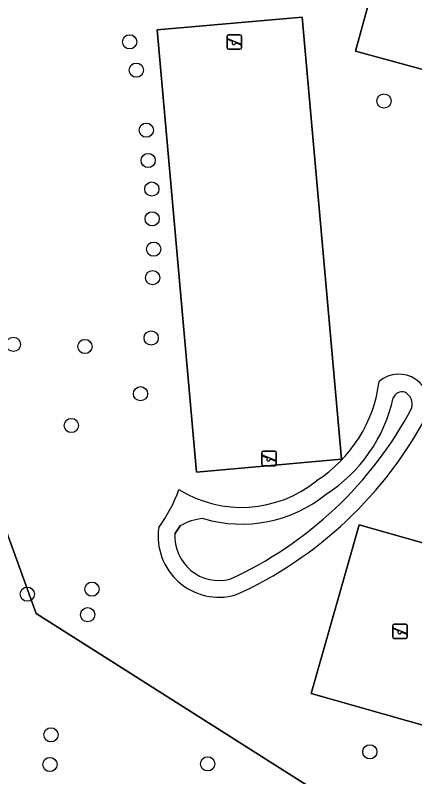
# Model space of a CAD drawing. Extents: x 163008 to 163854, y 382777 to 383982.
# Drawn here: x 163099.4 to 163126.9, y 383806.6 to 383858.9 of the extents above; entities that cross this region are included whole.
import ezdxf

# ---------------------------------------------------------------- set-up
doc = ezdxf.new("R2010")
doc.units = 0
for name, color, linetype in [('IMGEO_Boom', 7, 'Continuous'), ('IMGEO_Groenvoorziening', 7, 'Continuous'), ('IMGEO_Loofbos', 7, 'Continuous'), ('IMGEO_Speelvoorziening', 7, 'Continuous'), ('IMGEO_Terreindeel_zand', 7, 'Continuous'), ('IMGEO_Voetpad_halfverhard', 7, 'Continuous')]:
    doc.layers.add(name, color=color, linetype=linetype)

msp = doc.modelspace()

# ---------------------------------------------------------------- linework, layer by layer
at = {"layer": 'IMGEO_Boom'}
for centre in [(163107.277, 383857.089), (163107.737, 383855.136), (163124.76, 383853.019), (163108.422, 383851.018), (163108.551, 383848.934), (163108.801, 383846.967), (163108.824, 383844.922), (163108.929, 383842.835), (163108.856, 383840.877), (163099.286, 383836.295), (163108.758, 383836.733), (163104.208, 383836.146), (163108.025, 383832.898), (163103.27, 383830.715), (163100.243, 383819.126), (163104.688, 383819.465), (163104.393, 383817.711), (163101.869, 383809.458), (163123.785, 383808.286), (163101.798, 383807.42), (163112.64, 383807.461)]:
    msp.add_circle(centre, 0.489, dxfattribs=at)
at = {"layer": 'IMGEO_Groenvoorziening'}
for points in [[(163092.157, 383895.608), (163084.372, 383886.793), (163082.541, 383885.534), (163084.876, 383881.1), (163086.118, 383877.989), (163087.829, 383872.409), (163088.44, 383869.28), (163092.069, 383851.423), (163094.059, 383838.222), (163096.364, 383830.134), (163100.848, 383817.807), (163121.342, 383804.817), (163124.091, 383801.169), (163124.731, 383800.733), (163127.108, 383799.113), (163138.66, 383841.082), (163139.242, 383840.936), (163142.066, 383851.198), (163122.803, 383856.434), (163130.777, 383885.495)], [(163110.74, 383823.815), (163110.391, 383823.281)], [(163110.391, 383823.281), (163110.74, 383823.815)]]:
    msp.add_lwpolyline(points, dxfattribs=at)
for points in [[(163109.181, 383857.9), (163111.876, 383827.514), (163121.836, 383828.397), (163119.142, 383858.783)], [(163119.142, 383858.783), (163121.836, 383828.397), (163111.876, 383827.514), (163109.181, 383857.9)], [(163132.896, 383821.099), (163129.606, 383809.497), (163119.764, 383812.288), (163123.053, 383823.89)]]:
    msp.add_lwpolyline(points, close=True, dxfattribs=at)
for centre, radius, start, end in [((163125.776, 383832.164), 2.081, 340.8207, 130.3827), ((163125.776, 383832.164), 2.081, 340.8207, 130.3827), ((163115.03, 383834.918), 9.47, 302.4395, 352.9119), ((163115.03, 383834.918), 9.47, 302.4395, 352.9119), ((163115.021, 383834.924), 10.631, 302.8339, 347.4796), ((163115.021, 383834.924), 10.631, 302.8339, 347.4796), ((163125.986, 383832.41), 0.623, 70.7265, 160.419), ((163125.986, 383832.41), 0.623, 70.7265, 160.419), ((163125.776, 383832.163), 0.932, 345.1756, 63.5593), ((163125.776, 383832.163), 0.932, 345.1756, 63.5593), ((163103.059, 383844.488), 26.752, 294.5458, 331.9905), ((163103.059, 383844.488), 26.752, 294.5458, 331.9905), ((163103.063, 383844.482), 27.895, 294.3449, 332.2174), ((163103.063, 383844.482), 27.895, 294.3449, 332.2174), ((163114.971, 383833.203), 8.113, 237.9152, 309.3039), ((163114.971, 383833.203), 8.113, 237.9152, 309.3039), ((163101.446, 383829.505), 9.748, 323.4696, 340.9827), ((163101.446, 383829.505), 9.748, 323.4696, 340.9827), ((163114.971, 383833.204), 9.264, 253.5261, 308.8691), ((163114.971, 383833.204), 9.264, 253.5261, 308.8691), ((163112.587, 383820.747), 3.581, 93.8974, 121.0546), ((163112.587, 383820.747), 3.581, 93.8974, 121.0546), ((163113.428, 383823.104), 4.192, 171.784, 285.6923), ((163113.428, 383823.104), 4.192, 171.784, 285.6923), ((163113.428, 383823.104), 3.043, 176.671, 284.1455), ((163113.428, 383823.104), 3.043, 176.671, 284.1455)]:
    msp.add_arc(centre, radius, start, end, dxfattribs=at)
at = {"layer": 'IMGEO_Loofbos'}
msp.add_lwpolyline([(163069.149, 383887.229), (163068.076, 383886.767), (163076.586, 383864.731), (163083.753, 383845.205), (163090.491, 383825.752), (163095.905, 383808.433), (163098.801, 383798.82), (163102.295, 383799.144), (163124.091, 383801.169), (163121.342, 383804.817), (163100.848, 383817.807), (163096.364, 383830.134), (163094.059, 383838.222), (163092.069, 383851.423), (163088.44, 383869.28), (163087.829, 383872.409), (163086.118, 383877.989), (163084.876, 383881.1), (163082.541, 383885.534), (163084.372, 383886.793), (163092.157, 383895.608)], dxfattribs=at)
at = {"layer": 'IMGEO_Speelvoorziening'}
for p, q in [((163113.973, 383856.673), (163113.973, 383857.473)), ((163113.973, 383857.473), (163113.973, 383856.673)), ((163114.356, 383857.101), (163114.017, 383857.238)), ((163114.042, 383857.298), (163114.918, 383856.945)), ((163114.073, 383857.573), (163114.863, 383857.573)), ((163114.863, 383857.573), (163114.073, 383857.573)), ((163114.963, 383857.473), (163114.963, 383856.673)), ((163114.963, 383856.673), (163114.963, 383857.473)), ((163114.894, 383856.885), (163114.554, 383857.022)), ((163114.863, 383856.573), (163114.073, 383856.573)), ((163114.073, 383856.573), (163114.863, 383856.573)), ((163116.461, 383828.955), (163117.251, 383828.955)), ((163117.251, 383828.955), (163116.461, 383828.955)), ((163116.361, 383828.055), (163116.361, 383828.855)), ((163116.361, 383828.855), (163116.361, 383828.055)), ((163116.744, 383828.483), (163116.405, 383828.62)), ((163116.43, 383828.68), (163117.306, 383828.327)), ((163117.282, 383828.267), (163116.942, 383828.404)), ((163117.351, 383828.855), (163117.351, 383828.055)), ((163117.351, 383828.055), (163117.351, 383828.855)), ((163117.251, 383827.955), (163116.461, 383827.955)), ((163116.461, 383827.955), (163117.251, 383827.955)), ((163125.368, 383816.169), (163125.368, 383816.969)), ((163125.368, 383816.969), (163125.368, 383816.169)), ((163125.468, 383817.069), (163126.258, 383817.069)), ((163126.258, 383817.069), (163125.468, 383817.069)), ((163126.358, 383816.969), (163126.358, 383816.169)), ((163126.358, 383816.169), (163126.358, 383816.969)), ((163125.751, 383816.597), (163125.412, 383816.734)), ((163125.437, 383816.794), (163126.313, 383816.441)), ((163126.289, 383816.381), (163125.949, 383816.518)), ((163126.258, 383816.069), (163125.468, 383816.069)), ((163125.468, 383816.069), (163126.258, 383816.069))]:
    msp.add_line(p, q, dxfattribs=at)
for centre, radius, start, end in [((163114.073, 383857.473), 0.1, 90, 180), ((163114.073, 383857.473), 0.1, 90, 180), ((163114.03, 383857.268), 0.0327, 68.078, 248.078), ((163114.863, 383857.473), 0.1, 0, 90), ((163114.863, 383857.473), 0.1, 360, 90), ((163114.073, 383856.673), 0.1, 180, 270), ((163114.073, 383856.673), 0.1, 180, 270), ((163114.435, 383857.011), 0.12, 130.9928, 5.1632), ((163114.863, 383856.673), 0.1, 270, 0), ((163114.863, 383856.673), 0.1, 270, 0), ((163114.906, 383856.915), 0.0327, 248.078, 68.078), ((163116.461, 383828.855), 0.1, 90, 180), ((163116.461, 383828.855), 0.1, 90, 180), ((163117.251, 383828.855), 0.1, 0, 90), ((163117.251, 383828.855), 0.1, 360, 90), ((163116.418, 383828.65), 0.0327, 68.078, 248.078), ((163116.823, 383828.393), 0.12, 130.9928, 5.1632), ((163116.461, 383828.055), 0.1, 180, 270), ((163116.461, 383828.055), 0.1, 180, 270), ((163117.251, 383828.055), 0.1, 270, 0), ((163117.251, 383828.055), 0.1, 270, 0), ((163117.294, 383828.297), 0.0327, 248.078, 68.078), ((163125.468, 383816.969), 0.1, 90, 180), ((163125.468, 383816.969), 0.1, 90, 180), ((163126.258, 383816.969), 0.1, 0, 90), ((163126.258, 383816.969), 0.1, 360, 90), ((163125.425, 383816.764), 0.0327, 68.078, 248.078), ((163125.83, 383816.507), 0.12, 130.9928, 5.1632), ((163126.301, 383816.411), 0.0327, 248.078, 68.078), ((163125.468, 383816.169), 0.1, 180, 270), ((163125.468, 383816.169), 0.1, 180, 270), ((163126.258, 383816.169), 0.1, 270, 0), ((163126.258, 383816.169), 0.1, 270, 0)]:
    msp.add_arc(centre, radius, start, end, dxfattribs=at)
at = {"layer": 'IMGEO_Terreindeel_zand'}
msp.add_lwpolyline([(163132.896, 383821.099), (163123.053, 383823.89), (163119.764, 383812.288), (163129.606, 383809.497)], close=True, dxfattribs=at)
at = {"layer": 'IMGEO_Voetpad_halfverhard'}
msp.add_lwpolyline([(163149.402, 383877.851), (163150.057, 383880.23), (163130.777, 383885.495), (163122.803, 383856.434), (163142.066, 383851.198), (163142.742, 383853.653), (163145.186, 383862.532), (163138.638, 383864.435), (163138.439, 383863.717), (163132.349, 383865.412), (163134.447, 383872.935), (163140.527, 383871.238), (163140.356, 383870.621), (163146.893, 383868.734)], close=True, dxfattribs=at)

doc.saveas('drawing.dxf')
